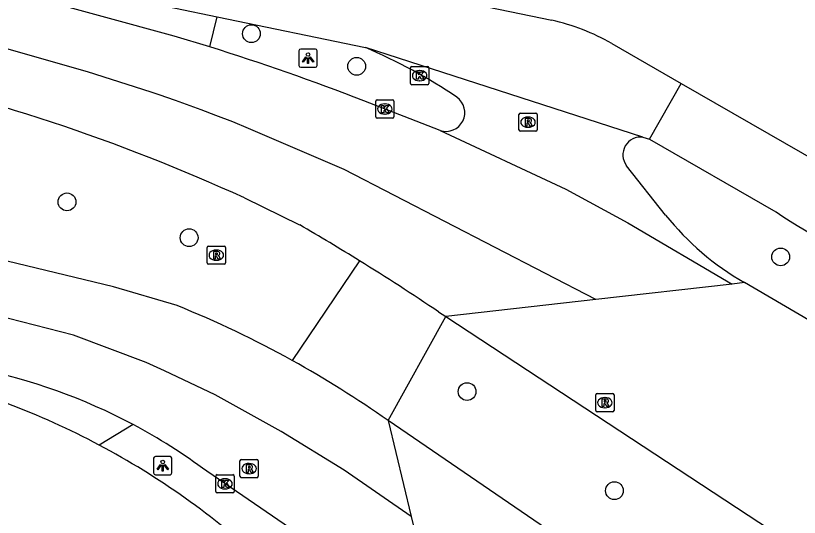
# Model space of a CAD drawing. Extents: x 157692 to 159670, y 381454 to 383289.
# Drawn here: x 158780.24 to 158823.31, y 382048.14 to 382075.72 of the extents above; entities that cross this region are included whole.
import ezdxf

# ---------------------------------------------------------------- set-up
doc = ezdxf.new("R2010")
doc.units = 0
for name, color, linetype in [('IMGEO_Berm_groen', 7, 'Continuous'), ('IMGEO_Boom', 7, 'Continuous'), ('IMGEO_Fietspad_gesloten', 7, 'Continuous'), ('IMGEO_Kolk', 7, 'Continuous'), ('IMGEO_Lichtpunt', 7, 'Continuous'), ('IMGEO_Rijbaan_lokaal_open', 7, 'Continuous'), ('IMGEO_Rijbaan_regionaal_gesloten', 7, 'Continuous'), ('IMGEO_Rijbaan_regionaal_open', 7, 'Continuous'), ('IMGEO_Rioolput', 7, 'Continuous'), ('IMGEO_Verkeerseiland_groen', 7, 'Continuous')]:
    doc.layers.add(name, color=color, linetype=linetype)

msp = doc.modelspace()

# ---------------------------------------------------------------- linework, layer by layer
at = {"layer": 'IMGEO_Berm_groen'}
for points in [[(158799.14, 382062.246), (158795.438, 382056.771)], [(158800.705, 382053.461), (158803.878, 382059.18)], [(158786.699, 382053.24), (158784.83, 382052.112)]]:
    msp.add_lwpolyline(points, dxfattribs=at)
at = {"layer": 'IMGEO_Boom'}
for centre in [(158793.194, 382074.731), (158798.981, 382072.938), (158783.056, 382065.485), (158789.771, 382063.516), (158822.289, 382062.461), (158805.049, 382055.055), (158813.151, 382049.608)]:
    msp.add_circle(centre, 0.489, dxfattribs=at)
at = {"layer": 'IMGEO_Fietspad_gesloten'}
for points in [[(158640.458, 382106.746), (158759.226, 382082.344), (158791.317, 382075.663)], [(158791.317, 382075.663), (158799.46, 382073.968)], [(158815.071, 382068.931), (158816.815, 382072.002)], [(158814.721, 382069.044), (158815.071, 382068.931)], [(158815.071, 382068.931), (158822.032, 382064.939)]]:
    msp.add_lwpolyline(points, dxfattribs=at)
msp.add_arc((158835.371, 382084.172), 23.405, 235.2573, 253.3721, dxfattribs=at)
at = {"layer": 'IMGEO_Kolk'}
for p, q in [((158801.942, 382072.001), (158801.942, 382072.853)), ((158802.017, 382072.927), (158802.869, 382072.927)), ((158802.43, 382072.707), (158802.455, 382072.707)), ((158802.943, 382072.853), (158802.943, 382072.001)), ((158802.869, 382071.927), (158802.017, 382071.927)), ((158802.453, 382072.147), (158802.428, 382072.147)), ((158800.029, 382070.164), (158800.029, 382071.016)), ((158800.104, 382071.09), (158800.956, 382071.09)), ((158801.03, 382071.016), (158801.03, 382070.164)), ((158800.517, 382070.87), (158800.542, 382070.87)), ((158800.54, 382070.31), (158800.515, 382070.31)), ((158800.956, 382070.09), (158800.104, 382070.09)), ((158791.24, 382049.563), (158791.24, 382050.415)), ((158791.315, 382050.489), (158792.167, 382050.489)), ((158792.241, 382050.415), (158792.241, 382049.563)), ((158791.728, 382050.269), (158791.753, 382050.269)), ((158792.167, 382049.489), (158791.315, 382049.489)), ((158791.751, 382049.709), (158791.726, 382049.709))]:
    msp.add_line(p, q, dxfattribs=at)
for points in [[(158801.942, 382072.001), (158801.942, 382072.853)], [(158802.017, 382072.927), (158802.869, 382072.927)], [(158802.943, 382072.853), (158802.943, 382072.001)], [(158802.263, 382072.627), (158802.386, 382072.627), (158802.386, 382072.476), (158802.516, 382072.627), (158802.68, 382072.627), (158802.534, 382072.476), (158802.687, 382072.227), (158802.535, 382072.227), (158802.45, 382072.391), (158802.386, 382072.324), (158802.386, 382072.227), (158802.263, 382072.227), (158802.263, 382072.627)], [(158802.869, 382071.927), (158802.017, 382071.927)], [(158800.029, 382070.164), (158800.029, 382071.016)], [(158800.104, 382071.09), (158800.956, 382071.09)], [(158801.03, 382071.016), (158801.03, 382070.164)], [(158800.35, 382070.79), (158800.473, 382070.79), (158800.473, 382070.639), (158800.603, 382070.79), (158800.767, 382070.79), (158800.621, 382070.639), (158800.774, 382070.39), (158800.622, 382070.39), (158800.537, 382070.554), (158800.473, 382070.487), (158800.473, 382070.39), (158800.35, 382070.39), (158800.35, 382070.79)], [(158800.956, 382070.09), (158800.104, 382070.09)], [(158791.24, 382049.563), (158791.24, 382050.415)], [(158791.315, 382050.489), (158792.167, 382050.489)], [(158792.241, 382050.415), (158792.241, 382049.563)], [(158791.561, 382050.189), (158791.684, 382050.189), (158791.684, 382050.038), (158791.814, 382050.189), (158791.978, 382050.189), (158791.832, 382050.038), (158791.985, 382049.789), (158791.833, 382049.789), (158791.748, 382049.953), (158791.684, 382049.886), (158791.684, 382049.789), (158791.561, 382049.789), (158791.561, 382050.189)], [(158792.167, 382049.489), (158791.315, 382049.489)]]:
    msp.add_lwpolyline(points, dxfattribs=at)
for centre, start, end in [((158802.019, 382072.851), 91.552, 178.448), ((158802.019, 382072.851), 91.552, 178.448), ((158802.867, 382072.851), 1.552, 88.448), ((158802.867, 382072.851), 1.552, 88.448), ((158802.019, 382072.003), 181.552, 268.448), ((158802.019, 382072.003), 181.552, 268.448), ((158802.867, 382072.003), 271.552, 358.448), ((158802.867, 382072.003), 271.552, 358.448), ((158800.106, 382071.014), 91.552, 178.448), ((158800.106, 382071.014), 91.552, 178.448), ((158800.954, 382071.014), 1.552, 88.448), ((158800.954, 382071.014), 1.552, 88.448), ((158800.106, 382070.166), 181.552, 268.448), ((158800.106, 382070.166), 181.552, 268.448), ((158800.954, 382070.166), 271.552, 358.448), ((158800.954, 382070.166), 271.552, 358.448), ((158791.317, 382050.413), 91.552, 178.448), ((158791.317, 382050.413), 91.552, 178.448), ((158792.165, 382050.413), 1.552, 88.448), ((158792.165, 382050.413), 1.552, 88.448), ((158791.317, 382049.565), 181.552, 268.448), ((158791.317, 382049.565), 181.552, 268.448), ((158792.165, 382049.565), 271.552, 358.448), ((158792.165, 382049.565), 271.552, 358.448)]:
    msp.add_arc(centre, 0.0765, start, end, dxfattribs=at)
for centre, major_axis, ratio, start_param, end_param in [((158802.429, 382072.427), (-0.387, 0.002), 0.722429, 4.712389, 7.853982), ((158802.454, 382072.427), (-0.39, 0.002), 0.717154, 1.570796, 4.712389), ((158800.516, 382070.59), (-0.387, 0.002), 0.722429, 4.712389, 7.853982), ((158800.541, 382070.59), (-0.39, 0.002), 0.717154, 1.570796, 4.712389), ((158791.727, 382049.989), (-0.387, 0.002), 0.722429, 4.712389, 7.853982), ((158791.752, 382049.989), (-0.39, 0.002), 0.717154, 1.570796, 4.712389)]:
    msp.add_ellipse(centre, major_axis=major_axis, ratio=ratio, start_param=start_param, end_param=end_param, dxfattribs=at)
at = {"layer": 'IMGEO_Lichtpunt'}
for p, q in [((158795.809, 382073.79), (158795.809, 382072.983)), ((158795.809, 382073.79), (158795.809, 382072.983)), ((158796.711, 382073.885), (158795.903, 382073.885)), ((158796.711, 382073.885), (158795.903, 382073.885)), ((158796.805, 382072.983), (158796.805, 382073.79)), ((158796.805, 382072.983), (158796.805, 382073.79)), ((158795.903, 382072.889), (158796.711, 382072.889)), ((158795.903, 382072.889), (158796.711, 382072.889)), ((158787.82, 382051.39), (158787.82, 382050.583)), ((158787.82, 382051.39), (158787.82, 382050.583)), ((158788.722, 382051.485), (158787.914, 382051.485)), ((158788.722, 382051.485), (158787.914, 382051.485)), ((158788.816, 382050.583), (158788.816, 382051.39)), ((158788.816, 382050.583), (158788.816, 382051.39)), ((158787.914, 382050.489), (158788.722, 382050.489)), ((158787.914, 382050.489), (158788.722, 382050.489))]:
    msp.add_line(p, q, dxfattribs=at)
for points in [[(158796.183, 382073.454), (158796.222, 382073.426), (158796.034, 382073.164), (158795.996, 382073.191), (158796.183, 382073.454)], [(158796.285, 382073.406), (158796.332, 382073.406), (158796.332, 382073.084), (158796.285, 382073.084), (158796.285, 382073.406)], [(158796.395, 382073.426), (158796.433, 382073.453), (158796.62, 382073.191), (158796.581, 382073.163), (158796.395, 382073.426)], [(158788.194, 382051.054), (158788.233, 382051.026), (158788.045, 382050.764), (158788.007, 382050.791), (158788.194, 382051.054)], [(158788.296, 382051.006), (158788.343, 382051.006), (158788.343, 382050.684), (158788.296, 382050.684), (158788.296, 382051.006)], [(158788.406, 382051.026), (158788.444, 382051.053), (158788.631, 382050.791), (158788.592, 382050.763), (158788.406, 382051.026)]]:
    msp.add_lwpolyline(points, dxfattribs=at)
for centre in [(158796.308, 382073.588), (158788.319, 382051.188)]:
    msp.add_circle(centre, 0.0994, dxfattribs=at)
for centre, start, end in [((158795.903, 382073.79), 90, 180), ((158795.903, 382073.79), 90, 180), ((158796.711, 382073.79), 0, 90), ((158796.711, 382073.79), 0, 90), ((158795.903, 382072.983), 180, 270), ((158795.903, 382072.983), 180, 270), ((158796.711, 382072.983), 270, 0), ((158796.711, 382072.983), 270, 360), ((158787.914, 382051.39), 90, 180), ((158787.914, 382051.39), 90, 180), ((158788.722, 382051.39), 0, 90), ((158788.722, 382051.39), 0, 90), ((158787.914, 382050.583), 180, 270), ((158787.914, 382050.583), 180, 270), ((158788.722, 382050.583), 270, 0), ((158788.722, 382050.583), 270, 360)]:
    msp.add_arc(centre, 0.0946, start, end, dxfattribs=at)
at = {"layer": 'IMGEO_Rijbaan_lokaal_open'}
for points in [[(158620.94, 382114.323), (158712.956, 382095.452), (158809.708, 382075.476)], [(158813.002, 382074.196), (158816.815, 382072.002)], [(158816.815, 382072.002), (158827.317, 382065.961)]]:
    msp.add_lwpolyline(points, dxfattribs=at)
for centre, radius, start, end in [((158806.913, 382063.406), 12.39, 60.5652, 76.964), ((158764.377, 382013.682), 43.533, 61.9779, 76.5977), ((158764.382, 382013.689), 43.526, 47.3558, 61.9789)]:
    msp.add_arc(centre, radius, start, end, dxfattribs=at)
at = {"layer": 'IMGEO_Rijbaan_regionaal_gesloten'}
for points in [[(158790.901, 382074.003), (158788.955, 382074.588), (158781.033, 382076.781), (158773.962, 382078.399), (158640.25, 382105.785)], [(158812.129, 382060.118), (158798.29, 382067.268), (158793.04, 382069.515), (158792.18, 382069.883), (158791.247, 382070.227), (158790.426, 382070.553), (158789.016, 382071.05), (158788.126, 382071.378), (158787.681, 382071.52), (158784.175, 382072.638), (158779.753, 382073.898), (158778.255, 382074.275), (158775.501, 382074.941), (158771.698, 382075.766), (158768.722, 382076.412), (158725.181, 382085.35), (158678.367, 382094.92), (158638.613, 382103.052)], [(158789.108, 382059.781), (158785.616, 382060.813), (158779.77, 382062.223), (158601.14, 382098.944), (158595.092, 382100.086)], [(158801.98, 382048.183), (158798.298, 382050.745), (158794.822, 382052.871), (158791.204, 382054.885), (158788.418, 382056.189), (158787.416, 382056.658), (158783.408, 382058.156), (158779.833, 382059.082), (158774.895, 382060.16), (158772.339, 382060.717), (158764.396, 382062.321), (158760.881, 382063.045), (158753.256, 382064.615), (158734.149, 382068.548), (158719.619, 382071.54), (158694.915, 382076.653), (158622.531, 382091.496)], [(158814.721, 382069.044), (158799.46, 382073.968)], [(158803.572, 382069.414), (158799.374, 382071.037)], [(158803.572, 382069.414), (158810.482, 382066.189), (158813.88, 382064.337), (158819.626, 382060.97)], [(158815.964, 382064.759), (158813.819, 382067.472)], [(158792.814, 382065.702), (158795.847, 382064.219)], [(158820.295, 382061.046), (158819.626, 382060.97)], [(158819.626, 382060.97), (158812.129, 382060.118)], [(158812.129, 382060.118), (158803.878, 382059.18)], [(158803.486, 382059.437), (158803.878, 382059.18)], [(158800.705, 382053.461), (158801.98, 382048.183)], [(158803.489, 382041.935), (158790.739, 382050.676)], [(158801.98, 382048.183), (158803.489, 382041.935)]]:
    msp.add_lwpolyline(points, dxfattribs=at)
for centre, radius, start, end in [((158754.909, 381957.598), 121.842, 68.59604, 72.81845), ((158787.56, 382046.038), 30.36, 56.0982, 66.9236), ((158749.046, 381969.81), 105.408, 65.46642, 77.85955), ((158803.894, 382070.395), 1.033, 251.8077, 54.5101), ((158814.599, 382068.069), 0.982, 82.8781, 217.4283), ((158827.972, 382074.383), 15.389, 218.7114, 240.0751), ((158728.49, 381948.063), 134.273, 58.25302, 59.89114), ((158729.136, 381949.171), 132.991, 56.00896, 58.23852), ((158767.936, 382007.095), 56.781, 61.0297, 68.1069), ((158766.819, 382005.386), 58.817, 54.82173, 60.88438), ((158771.992, 382025.604), 31.306, 61.9794, 78.8047), ((158771.941, 382025.521), 31.403, 53.2292, 61.968)]:
    msp.add_arc(centre, radius, start, end, dxfattribs=at)
at = {"layer": 'IMGEO_Rijbaan_regionaal_open'}
for points in [[(158824.591, 382058.549), (158820.295, 382061.046)], [(158803.878, 382059.18), (158826.216, 382044.503)], [(158822.002, 382038.892), (158800.705, 382053.461)]]:
    msp.add_lwpolyline(points, dxfattribs=at)
at = {"layer": 'IMGEO_Rioolput'}
for p, q in [((158807.9, 382069.44), (158807.9, 382070.292)), ((158807.975, 382070.366), (158808.827, 382070.366)), ((158808.388, 382070.146), (158808.413, 382070.146)), ((158808.901, 382070.292), (158808.901, 382069.44)), ((158808.827, 382069.366), (158807.975, 382069.366)), ((158808.411, 382069.586), (158808.386, 382069.586)), ((158790.765, 382062.127), (158790.765, 382062.979)), ((158790.84, 382063.053), (158791.692, 382063.053)), ((158791.253, 382062.833), (158791.278, 382062.833)), ((158791.766, 382062.979), (158791.766, 382062.127)), ((158791.692, 382062.053), (158790.84, 382062.053)), ((158791.276, 382062.273), (158791.251, 382062.273)), ((158812.126, 382054.021), (158812.126, 382054.873)), ((158812.201, 382054.947), (158813.053, 382054.947)), ((158812.614, 382054.727), (158812.639, 382054.727)), ((158813.127, 382054.873), (158813.127, 382054.021)), ((158812.637, 382054.167), (158812.612, 382054.167)), ((158813.053, 382053.947), (158812.201, 382053.947)), ((158792.565, 382050.398), (158792.565, 382051.25)), ((158792.64, 382051.324), (158793.492, 382051.324)), ((158793.566, 382051.25), (158793.566, 382050.398)), ((158793.053, 382051.104), (158793.078, 382051.104)), ((158793.492, 382050.324), (158792.64, 382050.324)), ((158793.076, 382050.544), (158793.051, 382050.544))]:
    msp.add_line(p, q, dxfattribs=at)
for points in [[(158807.9, 382069.44), (158807.9, 382070.292)], [(158807.975, 382070.366), (158808.827, 382070.366)], [(158808.901, 382070.292), (158808.901, 382069.44)], [(158808.489, 382070.064), (158808.237, 382070.066), (158808.237, 382069.666)], [(158808.237, 382069.666), (158808.361, 382069.666), (158808.361, 382069.828), (158808.372, 382069.828)], [(158808.415, 382069.985), (158808.361, 382069.985), (158808.361, 382069.904)], [(158808.361, 382069.904), (158808.413, 382069.904)], [(158808.419, 382069.799), (158808.49, 382069.666), (158808.63, 382069.666), (158808.565, 382069.792)], [(158808.827, 382069.366), (158807.975, 382069.366)], [(158790.765, 382062.127), (158790.765, 382062.979)], [(158790.84, 382063.053), (158791.692, 382063.053)], [(158791.766, 382062.979), (158791.766, 382062.127)], [(158791.354, 382062.751), (158791.102, 382062.753), (158791.102, 382062.353)], [(158791.102, 382062.353), (158791.226, 382062.353), (158791.226, 382062.515), (158791.237, 382062.515)], [(158791.28, 382062.672), (158791.226, 382062.672), (158791.226, 382062.591)], [(158791.226, 382062.591), (158791.278, 382062.591)], [(158791.284, 382062.486), (158791.355, 382062.353), (158791.495, 382062.353), (158791.43, 382062.479)], [(158791.692, 382062.053), (158790.84, 382062.053)], [(158812.126, 382054.021), (158812.126, 382054.873)], [(158812.201, 382054.947), (158813.053, 382054.947)], [(158812.715, 382054.645), (158812.463, 382054.647), (158812.463, 382054.247)], [(158813.127, 382054.873), (158813.127, 382054.021)], [(158812.463, 382054.247), (158812.587, 382054.247), (158812.587, 382054.409), (158812.598, 382054.409)], [(158812.641, 382054.566), (158812.587, 382054.566), (158812.587, 382054.485)], [(158812.587, 382054.485), (158812.639, 382054.485)], [(158812.645, 382054.38), (158812.716, 382054.247), (158812.856, 382054.247), (158812.791, 382054.373)], [(158813.053, 382053.947), (158812.201, 382053.947)], [(158792.565, 382050.398), (158792.565, 382051.25)], [(158792.64, 382051.324), (158793.492, 382051.324)], [(158793.566, 382051.25), (158793.566, 382050.398)], [(158793.154, 382051.022), (158792.902, 382051.024), (158792.902, 382050.624)], [(158792.902, 382050.624), (158793.026, 382050.624), (158793.026, 382050.786), (158793.037, 382050.786)], [(158793.08, 382050.943), (158793.026, 382050.943), (158793.026, 382050.862)], [(158793.026, 382050.862), (158793.078, 382050.862)], [(158793.084, 382050.757), (158793.155, 382050.624), (158793.295, 382050.624), (158793.23, 382050.75)], [(158793.492, 382050.324), (158792.64, 382050.324)]]:
    msp.add_lwpolyline(points, dxfattribs=at)
for centre, radius, start, end in [((158807.977, 382070.29), 0.0765, 91.552, 178.448), ((158807.977, 382070.29), 0.0765, 91.552, 178.448), ((158808.825, 382070.29), 0.0765, 1.552, 88.448), ((158808.825, 382070.29), 0.0765, 1.552, 88.448), ((158808.371, 382069.775), 0.0533, 26.0293, 88.6989), ((158808.397, 382070.093), 0.19, 274.7715, 282.9687), ((158808.421, 382069.889), 0.0964, 77.0061, 93.1865), ((158808.435, 382069.946), 0.0378, 276.6634, 79.6772), ((158808.488, 382069.954), 0.109, 350.3612, 89.416), ((158808.486, 382069.954), 0.112, 277.5842, 350.9817), ((158808.47, 382069.739), 0.108, 29.5134, 73.7905), ((158807.977, 382069.442), 0.0765, 181.552, 268.448), ((158807.977, 382069.442), 0.0765, 181.552, 268.448), ((158808.825, 382069.442), 0.0765, 271.552, 358.448), ((158808.825, 382069.442), 0.0765, 271.552, 358.448), ((158790.842, 382062.977), 0.0765, 91.552, 178.448), ((158790.842, 382062.977), 0.0765, 91.552, 178.448), ((158791.69, 382062.977), 0.0765, 1.552, 88.448), ((158791.69, 382062.977), 0.0765, 1.552, 88.448), ((158791.236, 382062.462), 0.0533, 26.0293, 88.6989), ((158791.262, 382062.78), 0.19, 274.7715, 282.9687), ((158791.286, 382062.576), 0.0964, 77.0061, 93.1865), ((158791.3, 382062.633), 0.0378, 276.6634, 79.6772), ((158791.353, 382062.641), 0.109, 350.3612, 89.416), ((158791.351, 382062.641), 0.112, 277.5842, 350.9817), ((158791.335, 382062.426), 0.108, 29.5134, 73.7905), ((158790.842, 382062.129), 0.0765, 181.552, 268.448), ((158790.842, 382062.129), 0.0765, 181.552, 268.448), ((158791.69, 382062.129), 0.0765, 271.552, 358.448), ((158791.69, 382062.129), 0.0765, 271.552, 358.448), ((158812.203, 382054.871), 0.0765, 91.552, 178.448), ((158812.203, 382054.871), 0.0765, 91.552, 178.448), ((158812.714, 382054.535), 0.109, 350.3612, 89.416), ((158813.051, 382054.871), 0.0765, 1.552, 88.448), ((158813.051, 382054.871), 0.0765, 1.552, 88.448), ((158812.597, 382054.356), 0.0533, 26.0293, 88.6989), ((158812.623, 382054.674), 0.19, 274.7715, 282.9687), ((158812.647, 382054.47), 0.0964, 77.0061, 93.1865), ((158812.661, 382054.527), 0.0378, 276.6634, 79.6772), ((158812.712, 382054.535), 0.112, 277.5842, 350.9817), ((158812.696, 382054.32), 0.108, 29.5134, 73.7905), ((158812.203, 382054.023), 0.0765, 181.552, 268.448), ((158812.203, 382054.023), 0.0765, 181.552, 268.448), ((158813.051, 382054.023), 0.0765, 271.552, 358.448), ((158813.051, 382054.023), 0.0765, 271.552, 358.448), ((158792.642, 382051.248), 0.0765, 91.552, 178.448), ((158792.642, 382051.248), 0.0765, 91.552, 178.448), ((158793.49, 382051.248), 0.0765, 1.552, 88.448), ((158793.49, 382051.248), 0.0765, 1.552, 88.448), ((158793.036, 382050.733), 0.0533, 26.0293, 88.6989), ((158793.062, 382051.051), 0.19, 274.7715, 282.9687), ((158793.086, 382050.847), 0.0964, 77.0061, 93.1865), ((158793.1, 382050.904), 0.0378, 276.6634, 79.6772), ((158793.153, 382050.912), 0.109, 350.3612, 89.416), ((158793.151, 382050.912), 0.112, 277.5842, 350.9817), ((158793.135, 382050.697), 0.108, 29.5134, 73.7905), ((158792.642, 382050.4), 0.0765, 181.552, 268.448), ((158792.642, 382050.4), 0.0765, 181.552, 268.448), ((158793.49, 382050.4), 0.0765, 271.552, 358.448), ((158793.49, 382050.4), 0.0765, 271.552, 358.448)]:
    msp.add_arc(centre, radius, start, end, dxfattribs=at)
for centre, major_axis, ratio, start_param, end_param in [((158808.387, 382069.866), (-0.387, 0.002), 0.722429, 4.712389, 7.853982), ((158808.412, 382069.866), (-0.39, 0.002), 0.717154, 1.570796, 4.712389), ((158791.252, 382062.553), (-0.387, 0.002), 0.722429, 4.712389, 7.853982), ((158791.277, 382062.553), (-0.39, 0.002), 0.717154, 1.570796, 4.712389), ((158812.613, 382054.447), (-0.387, 0.002), 0.722429, 4.712389, 7.853982), ((158812.638, 382054.447), (-0.39, 0.002), 0.717154, 1.570796, 4.712389), ((158793.052, 382050.824), (-0.387, 0.002), 0.722429, 4.712389, 7.853982), ((158793.077, 382050.824), (-0.39, 0.002), 0.717154, 1.570796, 4.712389)]:
    msp.add_ellipse(centre, major_axis=major_axis, ratio=ratio, start_param=start_param, end_param=end_param, dxfattribs=at)
at = {"layer": 'IMGEO_Verkeerseiland_groen'}
msp.add_lwpolyline([(158790.901, 382074.003), (158791.317, 382075.663)], dxfattribs=at)

doc.saveas('drawing.dxf')
